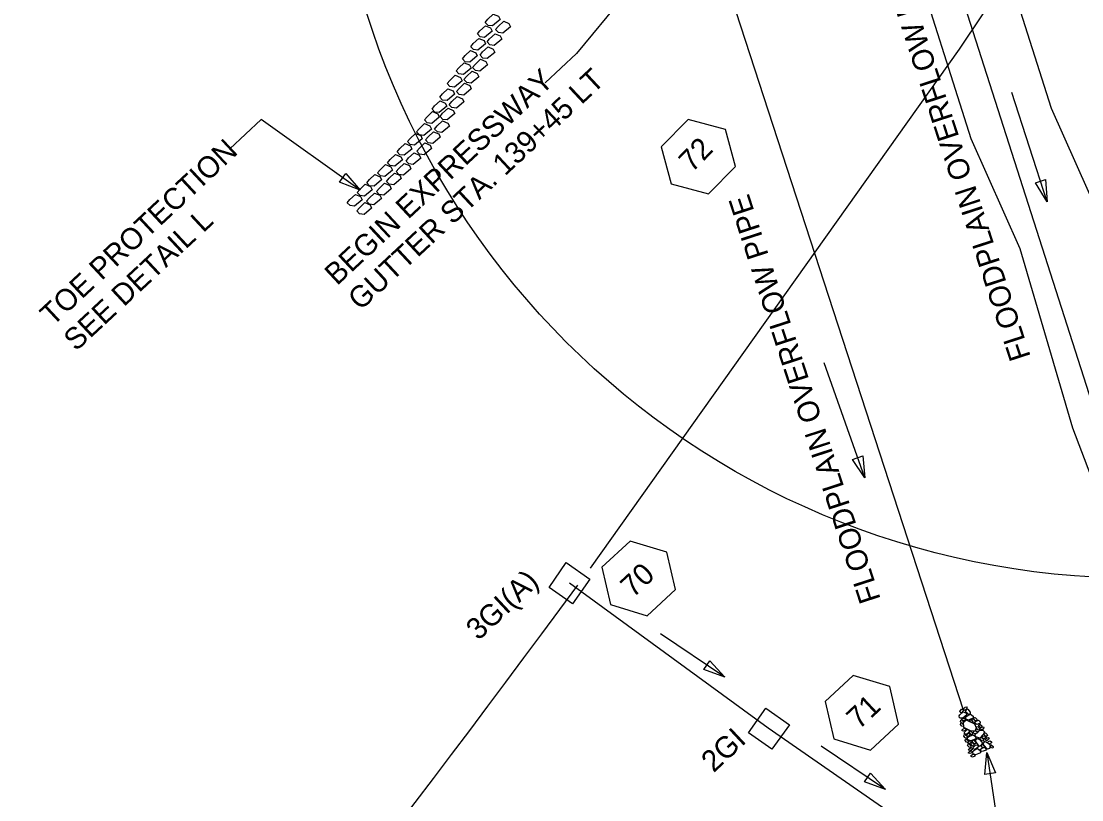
# Model space of a CAD drawing. Extents: x 2384780 to 2405432, y 547869 to 573706.
# Drawn here: x 2399385.7 to 2399632.8, y 561107.7 to 561289.2 of the extents above; entities that cross this region are included whole.
import ezdxf

# ---------------------------------------------------------------- set-up
doc = ezdxf.new("R2010")
doc.units = 0
for name, color, linetype in [('Old_Level_1', 7, 'Continuous'), ('Old_Level_19', 7, 'Continuous'), ('Old_Level_20', 7, 'Continuous'), ('Old_Level_41', 7, 'Continuous'), ('Old_Level_5', 7, 'Continuous'), ('Old_Level_63', 7, 'Continuous'), ('Prop Buffer Zone 1', 7, 'Continuous'), ('Prop Buffer Zone 2', 7, 'Continuous'), ('Prop Drainage Box Number Symbol CELL', 7, 'Continuous')]:
    doc.layers.add(name, color=color, linetype=linetype)

msp = doc.modelspace()

# ---------------------------------------------------------------- linework, layer by layer
at = {"layer": 'Old_Level_1'}
for p, q in [((2399641.65, 561180.06), (2399569.52, 561405.53)), ((2399605.31, 561128.58), (2399534.7, 561345.56)), ((2399559.77, 561124.39), (2399513.46, 561158.17)), ((2399588.2, 561104.64), (2399559.77, 561124.39))]:
    msp.add_line(p, q, dxfattribs=at)
for points in [[(2399508.7, 561157.21), (2399512.72, 561162.97), (2399518.22, 561159.13), (2399514.2, 561153.38)], [(2399555.16, 561123.34), (2399559.21, 561129.07), (2399564.69, 561125.19), (2399560.63, 561119.48)]]:
    msp.add_lwpolyline(points, close=True, dxfattribs=at)
at = {"layer": 'Old_Level_19'}
msp.add_lwpolyline([(2399935.16, 561841.93), (2399903.83, 561780.72), (2399876, 561728.1), (2399849.43, 561679.29), (2399802.46, 561596.2), (2399773.68, 561547.14), (2399723.96, 561465.41), (2399672.86, 561385.1), (2399604.3, 561282.61), (2399518.27, 561161.65)], dxfattribs=at)
msp.add_arc((2395689.31, 563976), 4752, 318.20137, 323.62463, dxfattribs=at)
at = {"layer": 'Old_Level_20'}
for points in [[(2399493.84, 561288.88), (2399494.44, 561289.62), (2399495.71, 561290.81), (2399496.93, 561290.29), (2399497.28, 561289.52), (2399495.52, 561288.06), (2399494.48, 561288.19), (2399493.84, 561288.88)], [(2399496.25, 561287.21), (2399496.85, 561287.95), (2399498.13, 561289.13), (2399499.35, 561288.62), (2399499.69, 561287.85), (2399497.94, 561286.39), (2399496.9, 561286.52), (2399496.25, 561287.21)], [(2399492, 561286.18), (2399492.6, 561286.91), (2399493.87, 561288.1), (2399495.09, 561287.58), (2399495.44, 561286.81), (2399493.68, 561285.35), (2399492.64, 561285.49), (2399492, 561286.18)], [(2399494.25, 561284.31), (2399494.85, 561285.04), (2399496.12, 561286.23), (2399497.34, 561285.71), (2399497.69, 561284.94), (2399495.93, 561283.48), (2399494.89, 561283.62), (2399494.25, 561284.31)], [(2399490.46, 561283.21), (2399491.06, 561283.95), (2399492.33, 561285.14), (2399493.55, 561284.62), (2399493.9, 561283.85), (2399492.14, 561282.39), (2399491.1, 561282.53), (2399490.46, 561283.21)], [(2399488.54, 561280.41), (2399489.14, 561281.15), (2399490.41, 561282.33), (2399491.63, 561281.82), (2399491.98, 561281.05), (2399490.22, 561279.59), (2399489.18, 561279.72), (2399488.54, 561280.41)], [(2399492.62, 561281.25), (2399493.22, 561281.98), (2399494.49, 561283.17), (2399495.71, 561282.65), (2399496.06, 561281.88), (2399494.3, 561280.43), (2399493.26, 561280.56), (2399492.62, 561281.25)], [(2399487.08, 561277.55), (2399487.68, 561278.28), (2399488.95, 561279.47), (2399490.17, 561278.95), (2399490.52, 561278.18), (2399488.76, 561276.72), (2399487.72, 561276.86), (2399487.08, 561277.55)], [(2399490.89, 561278.36), (2399491.49, 561279.1), (2399492.76, 561280.29), (2399493.98, 561279.77), (2399494.33, 561279), (2399492.57, 561277.54), (2399491.53, 561277.68), (2399490.89, 561278.36)], [(2399484.98, 561274.64), (2399485.58, 561275.37), (2399486.85, 561276.56), (2399488.07, 561276.04), (2399488.42, 561275.27), (2399486.67, 561273.81), (2399485.62, 561273.95), (2399484.98, 561274.64)], [(2399488.88, 561275.55), (2399489.48, 561276.29), (2399490.75, 561277.48), (2399491.97, 561276.96), (2399492.32, 561276.19), (2399490.56, 561274.73), (2399489.52, 561274.87), (2399488.88, 561275.55)], [(2399487.14, 561272.76), (2399487.74, 561273.5), (2399489.01, 561274.69), (2399490.23, 561274.17), (2399490.58, 561273.4), (2399488.82, 561271.94), (2399487.78, 561272.08), (2399487.14, 561272.76)], [(2399483.27, 561271.48), (2399483.87, 561272.22), (2399485.14, 561273.4), (2399486.36, 561272.89), (2399486.71, 561272.12), (2399484.95, 561270.66), (2399483.91, 561270.79), (2399483.27, 561271.48)], [(2399485.42, 561269.7), (2399486.02, 561270.43), (2399487.29, 561271.62), (2399488.51, 561271.1), (2399488.86, 561270.33), (2399487.1, 561268.87), (2399486.06, 561269.01), (2399485.42, 561269.7)], [(2399481.44, 561268.68), (2399482.04, 561269.42), (2399483.31, 561270.6), (2399484.53, 561270.09), (2399484.88, 561269.32), (2399483.12, 561267.86), (2399482.08, 561267.99), (2399481.44, 561268.68)], [(2399479.68, 561266.17), (2399480.28, 561266.9), (2399481.55, 561268.09), (2399482.77, 561267.57), (2399483.12, 561266.8), (2399481.37, 561265.34), (2399480.32, 561265.48), (2399479.68, 561266.17)], [(2399483.31, 561266.97), (2399483.91, 561267.71), (2399485.18, 561268.89), (2399486.4, 561268.38), (2399486.75, 561267.61), (2399484.99, 561266.15), (2399483.95, 561266.28), (2399483.31, 561266.97)], [(2399477.85, 561263.37), (2399478.45, 561264.1), (2399479.72, 561265.29), (2399480.94, 561264.77), (2399481.29, 561264), (2399479.54, 561262.54), (2399478.49, 561262.68), (2399477.85, 561263.37)], [(2399482.04, 561264.03), (2399482.64, 561264.76), (2399483.91, 561265.95), (2399485.13, 561265.43), (2399485.48, 561264.67), (2399483.72, 561263.21), (2399482.68, 561263.34), (2399482.04, 561264.03)], [(2399475.71, 561261.1), (2399476.31, 561261.84), (2399477.58, 561263.02), (2399478.8, 561262.51), (2399479.15, 561261.74), (2399477.39, 561260.28), (2399476.35, 561260.41), (2399475.71, 561261.1)], [(2399479.92, 561261.49), (2399480.52, 561262.22), (2399481.79, 561263.41), (2399483.01, 561262.89), (2399483.36, 561262.12), (2399481.6, 561260.66), (2399480.56, 561260.8), (2399479.92, 561261.49)], [(2399473.3, 561258.72), (2399473.9, 561259.46), (2399475.17, 561260.65), (2399476.39, 561260.13), (2399476.74, 561259.36), (2399474.98, 561257.9), (2399473.94, 561258.03), (2399473.3, 561258.72)], [(2399477.89, 561258.86), (2399478.49, 561259.6), (2399479.76, 561260.78), (2399480.98, 561260.27), (2399481.33, 561259.5), (2399479.57, 561258.04), (2399478.53, 561258.17), (2399477.89, 561258.86)], [(2399471.08, 561256.17), (2399471.68, 561256.91), (2399472.95, 561258.1), (2399474.17, 561257.58), (2399474.52, 561256.81), (2399472.77, 561255.35), (2399471.72, 561255.49), (2399471.08, 561256.17)], [(2399475.38, 561256.57), (2399475.98, 561257.3), (2399477.25, 561258.49), (2399478.47, 561257.97), (2399478.82, 561257.2), (2399477.07, 561255.74), (2399476.02, 561255.88), (2399475.38, 561256.57)], [(2399468.76, 561253.8), (2399469.36, 561254.54), (2399470.63, 561255.72), (2399471.85, 561255.21), (2399472.2, 561254.44), (2399470.45, 561252.98), (2399469.4, 561253.11), (2399468.76, 561253.8)], [(2399473.07, 561254.1), (2399473.67, 561254.84), (2399474.94, 561256.03), (2399476.16, 561255.51), (2399476.51, 561254.74), (2399474.75, 561253.28), (2399473.71, 561253.42), (2399473.07, 561254.1)], [(2399466.25, 561251.51), (2399466.85, 561252.25), (2399468.12, 561253.43), (2399469.34, 561252.92), (2399469.69, 561252.15), (2399467.94, 561250.69), (2399466.89, 561250.82), (2399466.25, 561251.51)], [(2399470.83, 561251.83), (2399471.43, 561252.57), (2399472.71, 561253.75), (2399473.93, 561253.24), (2399474.27, 561252.47), (2399472.52, 561251.01), (2399471.47, 561251.14), (2399470.83, 561251.83)], [(2399464.02, 561249.24), (2399464.62, 561249.97), (2399465.89, 561251.16), (2399467.11, 561250.64), (2399467.46, 561249.87), (2399465.7, 561248.41), (2399464.66, 561248.55), (2399464.02, 561249.24)], [(2399468.51, 561249.46), (2399469.11, 561250.19), (2399470.39, 561251.38), (2399471.61, 561250.86), (2399471.95, 561250.09), (2399470.2, 561248.63), (2399469.15, 561248.77), (2399468.51, 561249.46)], [(2399461.7, 561246.86), (2399462.3, 561247.6), (2399463.57, 561248.79), (2399464.79, 561248.27), (2399465.14, 561247.5), (2399463.38, 561246.04), (2399462.34, 561246.18), (2399461.7, 561246.86)], [(2399463.91, 561244.94), (2399464.51, 561245.68), (2399465.78, 561246.87), (2399467, 561246.35), (2399467.35, 561245.58), (2399465.59, 561244.12), (2399464.55, 561244.26), (2399463.91, 561244.94)], [(2399466.19, 561247.18), (2399466.79, 561247.91), (2399468.06, 561249.1), (2399469.28, 561248.58), (2399469.63, 561247.81), (2399467.87, 561246.35), (2399466.83, 561246.49), (2399466.19, 561247.18)], [(2399604.15, 561127.12), (2399604.43, 561127.47), (2399605.16, 561128.19), (2399605.85, 561127.99), (2399606.06, 561127.49), (2399605.13, 561126.69), (2399604.48, 561126.7), (2399604.21, 561127.01)], [(2399605.28, 561128.52), (2399605.12, 561128.36), (2399604.79, 561127.93), (2399604.48, 561128.1), (2399604.4, 561128.27), (2399604.81, 561128.79), (2399605.15, 561128.79), (2399605.28, 561128.52)], [(2399606.12, 561129.1), (2399605.96, 561128.92), (2399605.59, 561128.48), (2399605.33, 561128.68), (2399605.23, 561128.84), (2399605.63, 561129.32), (2399605.98, 561129.36), (2399606.12, 561129.1)], [(2399606.55, 561127.51), (2399606.25, 561127.7), (2399605.78, 561128.12), (2399605.9, 561128.65), (2399606.25, 561128.84), (2399606.83, 561128.12), (2399606.8, 561127.77), (2399606.55, 561127.51)], [(2399605.17, 561125.49), (2399604.89, 561125.55), (2399604.57, 561125.93), (2399604.67, 561126.23), (2399604.84, 561126.32), (2399605.3, 561125.89), (2399605.31, 561125.64), (2399605.17, 561125.49)], [(2399605.18, 561124.77), (2399604.9, 561124.88), (2399604.57, 561125.27), (2399604.64, 561125.55), (2399604.84, 561125.65), (2399605.3, 561125.18), (2399605.29, 561124.95), (2399605.18, 561124.77)], [(2399604.86, 561126.47), (2399605.06, 561126.58), (2399605.46, 561126.79), (2399605.7, 561126.57), (2399605.78, 561126.4), (2399605.25, 561126.13), (2399604.89, 561126.19), (2399604.86, 561126.47)], [(2399607.75, 561123.66), (2399606.9, 561123.77), (2399605.35, 561124.56), (2399605.31, 561125.77), (2399605.91, 561126.34), (2399607.87, 561125.41), (2399608.2, 561124.49), (2399607.9, 561123.6)], [(2399605.66, 561126.88), (2399606.04, 561127.21), (2399606.94, 561127.68), (2399607.56, 561127.23), (2399607.58, 561126.78), (2399606.44, 561126.28), (2399605.89, 561126.47), (2399605.66, 561126.88)], [(2399607.26, 561125.71), (2399606.99, 561125.76), (2399606.67, 561126.15), (2399606.75, 561126.45), (2399606.93, 561126.5), (2399607.37, 561126.09), (2399607.38, 561125.89), (2399607.26, 561125.71)], [(2399607.86, 561125.72), (2399607.56, 561125.82), (2399607.28, 561126.21), (2399607.33, 561126.5), (2399607.54, 561126.6), (2399608, 561126.12), (2399607.98, 561125.9), (2399607.86, 561125.72)], [(2399608.31, 561126.09), (2399608.02, 561126.15), (2399607.71, 561126.53), (2399607.79, 561126.84), (2399607.98, 561126.89), (2399608.41, 561126.47), (2399608.43, 561126.28), (2399608.31, 561126.09)], [(2399607.89, 561125.71), (2399608.19, 561125.99), (2399608.73, 561126.27), (2399609.17, 561125.91), (2399609.17, 561125.56), (2399608.36, 561125.25), (2399608.02, 561125.45), (2399607.89, 561125.71)], [(2399604.92, 561123.95), (2399605.15, 561124.16), (2399605.57, 561124.42), (2399605.82, 561124.17), (2399605.88, 561123.9), (2399605.28, 561123.68), (2399604.98, 561123.77), (2399604.92, 561123.95)], [(2399605.41, 561123.23), (2399605.57, 561123.56), (2399606.09, 561124.05), (2399606.52, 561123.92), (2399606.65, 561123.65), (2399606.06, 561123.01), (2399605.63, 561123), (2399605.41, 561123.23)], [(2399606.82, 561122.97), (2399606.68, 561122.78), (2399606.33, 561122.37), (2399606.01, 561122.58), (2399605.94, 561122.72), (2399606.37, 561123.2), (2399606.59, 561123.19), (2399606.82, 561122.97)], [(2399607.25, 561122.9), (2399606.98, 561122.95), (2399606.68, 561123.36), (2399606.74, 561123.64), (2399606.94, 561123.74), (2399607.39, 561123.31), (2399607.39, 561123.05), (2399607.25, 561122.9)], [(2399607.56, 561123.42), (2399607.78, 561123.66), (2399608.19, 561123.75), (2399608.52, 561123.54), (2399608.5, 561123.32), (2399607.97, 561123.04), (2399607.64, 561123.25), (2399607.56, 561123.42)], [(2399610.12, 561123.4), (2399609.82, 561122.95), (2399609.05, 561122.04), (2399608.16, 561122.39), (2399607.94, 561122.82), (2399609.01, 561123.84), (2399609.77, 561123.91), (2399610.22, 561123.46)], [(2399608.87, 561123.95), (2399608.61, 561124.03), (2399608.33, 561124.42), (2399608.39, 561124.71), (2399608.59, 561124.81), (2399609.01, 561124.35), (2399608.99, 561124.13), (2399608.87, 561123.95)], [(2399609.43, 561124.55), (2399609.14, 561124.62), (2399608.83, 561125.01), (2399608.91, 561125.3), (2399609.09, 561125.35), (2399609.53, 561124.95), (2399609.54, 561124.74), (2399609.43, 561124.55)], [(2399610.01, 561124.53), (2399609.92, 561124.28), (2399609.61, 561123.98), (2399609.25, 561124.02), (2399609.1, 561124.31), (2399609.6, 561124.65), (2399609.92, 561124.69), (2399610.01, 561124.53)], [(2399610.72, 561122.51), (2399610.43, 561122.56), (2399610.11, 561122.95), (2399610.19, 561123.25), (2399610.37, 561123.3), (2399610.8, 561122.9), (2399610.83, 561122.7), (2399610.72, 561122.51)], [(2399605.97, 561122.1), (2399605.69, 561122.15), (2399605.36, 561122.54), (2399605.46, 561122.84), (2399605.63, 561122.92), (2399606.1, 561122.5), (2399606.1, 561122.24), (2399605.97, 561122.1)], [(2399606.25, 561121.09), (2399605.97, 561121.15), (2399605.64, 561121.53), (2399605.75, 561121.83), (2399605.91, 561121.92), (2399606.39, 561121.49), (2399606.38, 561121.24), (2399606.25, 561121.09)], [(2399606.12, 561122.14), (2399606.55, 561122.48), (2399607.49, 561122.85), (2399608.03, 561122.45), (2399608.12, 561121.91), (2399607.01, 561121.45), (2399606.31, 561121.65), (2399606.12, 561122.14)], [(2399606.85, 561119.86), (2399606.56, 561120), (2399606.21, 561120.38), (2399606.33, 561120.64), (2399606.48, 561120.72), (2399606.97, 561120.29), (2399606.97, 561120.04), (2399606.85, 561119.86)], [(2399607.18, 561121.21), (2399607.02, 561121.05), (2399606.63, 561120.74), (2399606.33, 561120.83), (2399606.26, 561120.96), (2399606.59, 561121.38), (2399606.91, 561121.42), (2399607.09, 561121.3)], [(2399607.5, 561120.15), (2399607.35, 561120.28), (2399606.95, 561120.63), (2399607.11, 561120.97), (2399607.28, 561121.05), (2399607.77, 561120.59), (2399607.65, 561120.35), (2399607.5, 561120.15)], [(2399607.99, 561120.75), (2399607.68, 561120.83), (2399607.37, 561121.22), (2399607.47, 561121.52), (2399607.65, 561121.58), (2399608.08, 561121.16), (2399608.11, 561120.93), (2399607.99, 561120.75)], [(2399608.57, 561122.09), (2399608.92, 561121.81), (2399609.65, 561121.04), (2399609.44, 561120.4), (2399608.97, 561120.15), (2399608.19, 561121.1), (2399608.05, 561121.71), (2399608.49, 561122)], [(2399609.78, 561121.38), (2399609.54, 561121.45), (2399609.15, 561121.85), (2399609.25, 561122.15), (2399609.43, 561122.2), (2399609.9, 561121.78), (2399609.93, 561121.58), (2399609.78, 561121.38)], [(2399609.98, 561119.84), (2399609.69, 561119.91), (2399609.35, 561120.29), (2399609.46, 561120.59), (2399609.63, 561120.67), (2399610.1, 561120.23), (2399610.11, 561119.99), (2399609.98, 561119.84)], [(2399609.57, 561122.3), (2399609.78, 561122.54), (2399610.2, 561122.63), (2399610.53, 561122.41), (2399610.51, 561122.2), (2399609.97, 561121.92), (2399609.65, 561122.13), (2399609.57, 561122.3)], [(2399610.36, 561121.29), (2399610.82, 561121.07), (2399611.54, 561120.34), (2399611.35, 561119.65), (2399610.83, 561119.52), (2399610, 561120.44), (2399609.97, 561120.92), (2399610.33, 561121.36)], [(2399611.27, 561122.09), (2399611.13, 561121.78), (2399610.77, 561121.51), (2399610.45, 561121.54), (2399610.31, 561121.81), (2399610.81, 561122.15), (2399611.11, 561122.22), (2399611.27, 561122.09)], [(2399610.88, 561121.09), (2399611.1, 561121.32), (2399611.52, 561121.41), (2399611.83, 561121.19), (2399611.81, 561120.97), (2399611.28, 561120.7), (2399610.96, 561120.92), (2399610.88, 561121.09)], [(2399606.41, 561118.76), (2399606.64, 561118.97), (2399607.06, 561119.23), (2399607.31, 561118.98), (2399607.37, 561118.72), (2399606.76, 561118.49), (2399606.47, 561118.59), (2399606.41, 561118.76)], [(2399606.42, 561119.45), (2399606.65, 561119.67), (2399607.06, 561119.93), (2399607.31, 561119.68), (2399607.37, 561119.42), (2399606.77, 561119.19), (2399606.48, 561119.28), (2399606.42, 561119.45)], [(2399606.99, 561117.94), (2399607.23, 561118.15), (2399607.64, 561118.41), (2399607.89, 561118.15), (2399607.95, 561117.89), (2399607.35, 561117.67), (2399607.05, 561117.76), (2399606.99, 561117.94)], [(2399607.27, 561118.89), (2399607.69, 561119.19), (2399608.54, 561119.67), (2399609.18, 561119.2), (2399609.2, 561118.67), (2399608.1, 561118.18), (2399607.51, 561118.42), (2399607.27, 561118.89)], [(2399608.79, 561120.18), (2399608.57, 561119.86), (2399607.99, 561119.43), (2399607.59, 561119.56), (2399607.46, 561119.83), (2399608.09, 561120.4), (2399608.47, 561120.48), (2399608.79, 561120.18)], [(2399609.19, 561119.43), (2399609.48, 561119.65), (2399610.05, 561119.94), (2399610.47, 561119.56), (2399610.53, 561119.27), (2399609.65, 561118.94), (2399609.3, 561119.11), (2399609.19, 561119.43)], [(2399612.08, 561119.74), (2399611.79, 561119.79), (2399611.48, 561120.18), (2399611.56, 561120.49), (2399611.75, 561120.54), (2399612.18, 561120.14), (2399612.2, 561119.93), (2399612.08, 561119.74)]]:
    msp.add_lwpolyline(points, dxfattribs=at)
at = {"layer": 'Old_Level_41'}
msp.add_line((2399610.72, 561118.74), (2399625.41, 561021.59), dxfattribs=at)
msp.add_lwpolyline([(2399610.23, 561113.6), (2399610.72, 561118.74), (2399612.7, 561113.98)], close=True, dxfattribs=at)
at = {"layer": 'Old_Level_5'}
for p, q in [((2399584.85, 561366.13), (2399515.08, 561281.64)), ((2399507.76, 561274.82), (2399515.08, 561281.64)), ((2399624.74, 561247.09), (2399616.55, 561272.56)), ((2399434.34, 561259.42), (2399441.66, 561266.24)), ((2399464.71, 561249.74), (2399441.66, 561266.24)), ((2399582.29, 561182.71), (2399572.81, 561209.57)), ((2399549.64, 561136.27), (2399534.66, 561146.38)), ((2399587.07, 561110.11), (2399572.09, 561120.21))]:
    msp.add_line(p, q, dxfattribs=at)
for points in [[(2399461.37, 561253.67), (2399464.71, 561249.74), (2399459.91, 561251.64)], [(2399624.4, 561252.23), (2399624.74, 561247.09), (2399622.02, 561251.47)], [(2399581.8, 561187.84), (2399582.29, 561182.71), (2399579.44, 561187)], [(2399546.19, 561140.11), (2399549.64, 561136.27), (2399544.79, 561138.04)], [(2399583.62, 561113.94), (2399587.07, 561110.11), (2399582.23, 561111.87)]]:
    msp.add_lwpolyline(points, close=True, dxfattribs=at)
at = {"layer": 'Old_Level_63'}
msp.add_circle((2399645.61, 561347.28), 187.94, dxfattribs=at)
at = {"layer": 'Prop Buffer Zone 1'}
msp.add_lwpolyline([(2399551.38, 561612.17), (2399546.02, 561604.52), (2399534.7, 561584.54), (2399541.09, 561550.93), (2399547.21, 561545.6), (2399547.98, 561538.32), (2399571.27, 561475.96), (2399577.41, 561467.66), (2399570.54, 561457.45), (2399583.91, 561422.91), (2399594.71, 561368.62), (2399605.62, 561333.74), (2399610.73, 561322.17), (2399612.45, 561310.67), (2399625.7, 561268.9), (2399637.19, 561243.08), (2399649.65, 561200.79), (2399658.42, 561177.62)], dxfattribs=at)
at = {"layer": 'Prop Buffer Zone 2'}
msp.add_lwpolyline([(2399589.47, 561320.79), (2399591.35, 561316.55), (2399592.91, 561306.14), (2399606.97, 561261.79), (2399618.38, 561236.16), (2399630.68, 561194.41), (2399641.75, 561165.18)], dxfattribs=at)
at = {"layer": 'Prop Drainage Box Number Symbol CELL'}
for points in [[(2399549.79, 561263.94), (2399541.14, 561266.22), (2399534.84, 561259.88), (2399537.18, 561251.24), (2399545.83, 561248.95), (2399552.14, 561255.3)], [(2399536.13, 561165.4), (2399527.58, 561168.01), (2399521.03, 561161.91), (2399523.04, 561153.19), (2399531.6, 561150.57), (2399538.15, 561156.68)], [(2399588.13, 561134.08), (2399579.58, 561136.7), (2399573.03, 561130.6), (2399575.05, 561121.88), (2399583.6, 561119.26), (2399590.15, 561125.36)]]:
    msp.add_lwpolyline(points, close=True, dxfattribs=at)

# ---------------------------------------------------------------- texts
at = {"layer": 'Old_Level_5'}
for s, rotation, p in [('FLOODPLAIN OVERFLOW PIPE', 108.0266, (2399620.98, 561210.98)), ('BEGIN EXPRESSWAY', 43, (2399459.3, 561227.39)), ('GUTTER STA. 139+45 LT', 43, (2399464.75, 561221.54)), ('TOE PROTECTION', 43, (2399393.03, 561217.92)), ('FLOODPLAIN OVERFLOW PIPE', 108.0266, (2399586.01, 561154.46)), ('SEE DETAIL L', 43, (2399398.49, 561212.07)), ('3GI(A)', 43, (2399492.24, 561144.66)), ('2GI', 43, (2399547.05, 561113.88))]:
    msp.add_text(s, height=5, rotation=rotation, dxfattribs=at).set_placement(p)
at = {"layer": 'Prop Drainage Box Number Symbol CELL'}
for s, rotation, p in [('72', 45.834, (2399542.04, 561253.71)), ('70', 43, (2399528.24, 561154.62)), ('71', 43, (2399580.92, 561123.93))]:
    msp.add_text(s, height=5, rotation=rotation, dxfattribs=at).set_placement(p)

doc.saveas('drawing.dxf')
